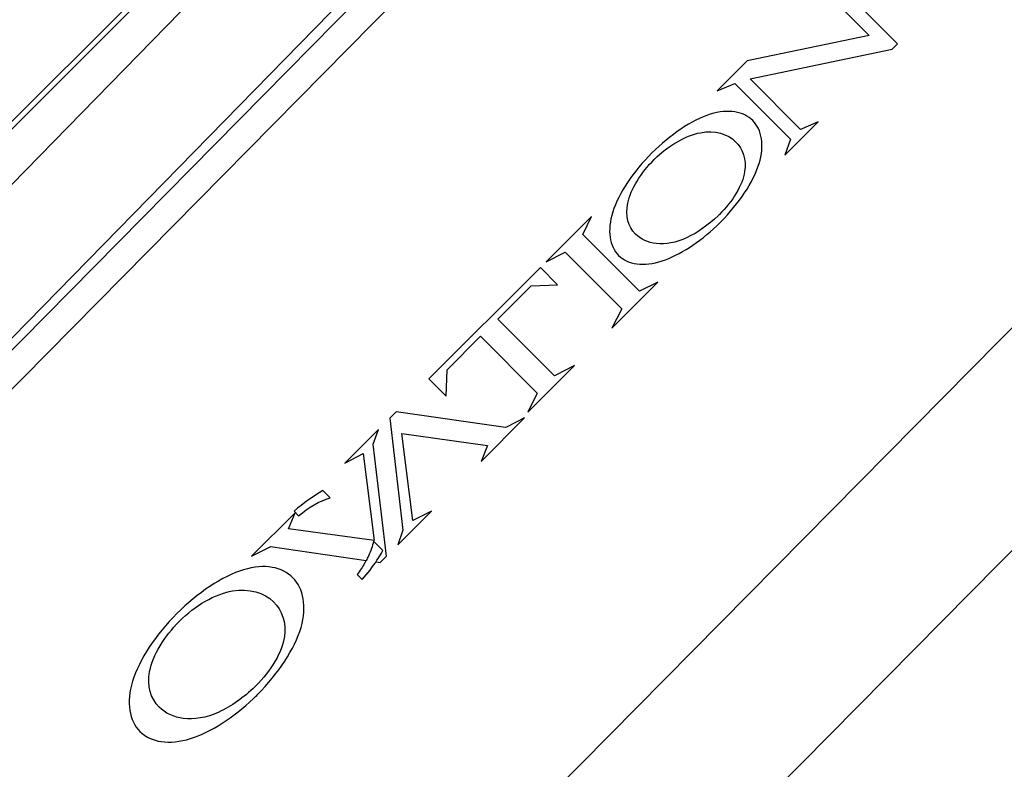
# Paper-space layout 'Sheet' of a CAD drawing. Header units: inches. Extents: x 0.2 to 10.8, y 0.2 to 8.3.
# Tile 541 of 545: x 9.996 to 10.397, y 6.617 to 6.922. Entities that reach past the tile are written whole.
import ezdxf

# ---------------------------------------------------------------- set-up
doc = ezdxf.new("R2010")
doc.units = ezdxf.units.IN
doc.header["$MEASUREMENT"] = 0
doc.layers.get('0').update_dxf_attribs({"lineweight": 5})
doc.styles.add('My Text', font='tahoma.ttf')
doc.dimstyles.new('My Dimension - mm [in] (ANSI)$0', dxfattribs={"dimtxt": 0.12, "dimasz": 0.09842519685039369, "dimexe": 0.125, "dimexo": 0.06299999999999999, "dimgap": 0.03149606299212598, "dimtad": 0, "dimlfac": 250, "dimzin": 4, "dimdsep": 46, "dimtxsty": 'My Text', "dimblk": 'Filled-1', "dimcen": 0.09, "dimclrd": 1, "dimclre": 1, "dimclrt": 1, "dimadec": 1, "dimazin": 1, "dimtfac": 1, "dimtofl": 0, "dimtmove": 0, "dimatfit": 3, "dimfxl": 1, "dimtolj": 1, "dimtzin": 4, "dimlwd": -1, "dimlwe": -1, "dimarcsym": 0})

# ---------------------------------------------------------------- blocks, each defined once
blk = doc.blocks.new('*D11')
at = {"color": 1, "true_color": 0xff0000}
for p, q in [((10.62197169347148, 6.868953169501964), (10.62197169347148, 5.332491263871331)), ((8.790261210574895, 6.233465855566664), (8.790261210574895, 5.332491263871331)), ((8.691836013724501, 5.457491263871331), (8.593410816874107, 5.457491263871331)), ((10.72039689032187, 5.457491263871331), (10.81882208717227, 5.457491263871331))]:
    blk.add_line(p, q, dxfattribs=at)
at = {"layer": 'Defpoints', "color": 0}
for p in [(10.62197169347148, 6.931953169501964), (8.790261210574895, 6.296465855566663), (10.62197169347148, 5.457491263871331)]:
    blk.add_point(p, dxfattribs=at)
at = {"color": 1, "true_color": 0xff0000, "insert": (9.671286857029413, 5.457491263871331), "char_height": 0.12, "attachment_point": 5, "style": 'My Text'}
blk.add_mtext('\\A1;457.93 mm [18.029 in]', dxfattribs=at)
blk = doc.blocks.new('Filled-1')

psp = doc.layouts.new('Sheet')

# ---------------------------------------------------------------- linework, layer by layer
at = {"color": 0, "linetype": 'ByBlock', "lineweight": -3}
for p, q in [((9.65793144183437, 6.546089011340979), (10.31640321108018, 7.204560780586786)), ((9.659449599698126, 6.544570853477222), (10.31792136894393, 7.20304262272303)), ((9.674680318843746, 6.529340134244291), (10.32625189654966, 7.196938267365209)), ((10.33499444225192, 7.142455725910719), (9.705302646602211, 6.498717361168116)), ((10.33648763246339, 7.136352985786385), (9.743798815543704, 6.535219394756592)), ((9.756201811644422, 6.531835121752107), (10.34234142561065, 7.126326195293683)), ((10.32852043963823, 6.937574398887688), (10.35365669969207, 6.912438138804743)), ((10.34211783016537, 6.915896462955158), (10.32446624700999, 6.933548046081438)), ((10.34211783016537, 6.915896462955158), (10.29234089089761, 6.905522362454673)), ((10.35143284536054, 6.91021428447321), (10.35365669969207, 6.912438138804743)), ((10.29351041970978, 6.898194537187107), (10.35143284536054, 6.91021428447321)), ((10.29234089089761, 6.905522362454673), (10.28005925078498, 6.893240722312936)), ((10.00328136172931, 6.394876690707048), (10.5016135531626, 6.899334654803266)), ((10.28005925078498, 6.893240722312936), (10.28730590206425, 6.896318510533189)), ((10.31001625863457, 6.873608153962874), (10.28730590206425, 6.896318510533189)), ((10.29351041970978, 6.898194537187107), (10.31411989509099, 6.8775850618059)), ((10.30764602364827, 6.867011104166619), (10.32131948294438, 6.88068456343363)), ((10.32131948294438, 6.88068456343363), (10.31411989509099, 6.8775850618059)), ((10.31001625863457, 6.873608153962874), (10.30764602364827, 6.867011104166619)), ((10.53897226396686, 6.846290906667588), (10.05871141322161, 6.3601264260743)), ((10.22892920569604, 6.842110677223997), (10.21043335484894, 6.823614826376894)), ((10.22532175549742, 6.834747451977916), (10.22892920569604, 6.842110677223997)), ((10.22532175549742, 6.834747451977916), (10.24843204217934, 6.811637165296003)), ((10.21043335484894, 6.823614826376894), (10.2181228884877, 6.827535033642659)), ((10.24121962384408, 6.804438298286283), (10.2181228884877, 6.827535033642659)), ((10.16264285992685, 6.775824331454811), (10.20804361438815, 6.821225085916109)), ((10.20804361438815, 6.821225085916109), (10.21505969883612, 6.81420900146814)), ((10.23721177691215, 6.796576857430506), (10.25596047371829, 6.815325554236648)), ((10.25596047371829, 6.815325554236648), (10.24843204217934, 6.811637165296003)), ((10.1906752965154, 6.80019032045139), (10.20432516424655, 6.813840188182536)), ((10.20432516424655, 6.813840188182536), (10.21505969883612, 6.81420900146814)), ((10.24121962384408, 6.804438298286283), (10.23721177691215, 6.796576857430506)), ((10.1906752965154, 6.80019032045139), (10.21379119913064, 6.77707441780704)), ((10.17002692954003, 6.779541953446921), (10.18367728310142, 6.793192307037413)), ((10.20679318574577, 6.770076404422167), (10.18367728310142, 6.793192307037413)), ((10.16965758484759, 6.768809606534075), (10.17002692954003, 6.779541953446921)), ((10.20296006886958, 6.762325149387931), (10.22196671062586, 6.781331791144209)), ((10.22196671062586, 6.781331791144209), (10.21437492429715, 6.777323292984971)), ((10.16965758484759, 6.768809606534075), (10.16264285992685, 6.775824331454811)), ((10.21437492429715, 6.777323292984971), (10.21379119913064, 6.77707441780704)), ((10.20654433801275, 6.769492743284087), (10.20296006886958, 6.762325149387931)), ((10.20679318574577, 6.770076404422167), (10.20654433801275, 6.769492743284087)), ((10.14923375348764, 6.762415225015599), (10.14667512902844, 6.759856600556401)), ((10.19385204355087, 6.755967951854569), (10.14923375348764, 6.762415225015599)), ((10.14667512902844, 6.759856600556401), (10.1520225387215, 6.714167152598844)), ((10.18391901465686, 6.742202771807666), (10.20161276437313, 6.759896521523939)), ((10.20161276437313, 6.759896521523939), (10.19430957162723, 6.75617663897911)), ((10.14206399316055, 6.755245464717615), (10.12833950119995, 6.741520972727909)), ((10.13995013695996, 6.749272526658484), (10.14206399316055, 6.755245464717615)), ((10.19430957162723, 6.75617663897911), (10.19385204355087, 6.755967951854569)), ((10.15161637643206, 6.753553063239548), (10.18655519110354, 6.748693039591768)), ((10.15610268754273, 6.718049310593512), (10.15161637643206, 6.753553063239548)), ((10.1452972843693, 6.703581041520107), (10.13995013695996, 6.749272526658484)), ((10.18655519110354, 6.748693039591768), (10.18391901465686, 6.742202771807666)), ((10.12833950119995, 6.741520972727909), (10.13587074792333, 6.745389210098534)), ((10.13587074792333, 6.745389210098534), (10.14035717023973, 6.709885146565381)), ((10.11942377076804, 6.730264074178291), (10.12237059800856, 6.72731724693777)), ((10.10805421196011, 6.721235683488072), (10.09035845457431, 6.703539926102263)), ((10.10541682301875, 6.714744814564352), (10.10805421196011, 6.721235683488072)), ((10.10767012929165, 6.721840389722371), (10.10947727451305, 6.720033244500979)), ((10.14990898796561, 6.708192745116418), (10.16363187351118, 6.721915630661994)), ((10.16363187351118, 6.721915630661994), (10.15610268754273, 6.718049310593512)), ((10.14035717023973, 6.709885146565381), (10.10541682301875, 6.714744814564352)), ((10.1520225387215, 6.714167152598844), (10.14990898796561, 6.708192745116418)), ((10.09035845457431, 6.703539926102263), (10.09766284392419, 6.707262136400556)), ((10.09766284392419, 6.707262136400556), (10.09812065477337, 6.707469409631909)), ((10.09812065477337, 6.707469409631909), (10.13707867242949, 6.701840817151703)), ((10.14003285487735, 6.709654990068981), (10.14388753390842, 6.705800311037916)), ((10.14273923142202, 6.701022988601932), (10.1452972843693, 6.703581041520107)), ((10.14106368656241, 6.701265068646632), (10.14273923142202, 6.701022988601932)), ((10.13547393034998, 6.694036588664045), (10.13341361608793, 6.696096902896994))]:
    psp.add_line(p, q, dxfattribs=at)
for centre, radius, start, end in [((10.08764006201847, 6.737707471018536), 0.06466876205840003, 326.3371614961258, 329.4126573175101), ((10.0925002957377, 6.734799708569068), 0.05900519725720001, 329.441811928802, 330.562627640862), ((10.10093820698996, 6.721173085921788), 0.04098622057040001, 329.9383403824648, 331.8284533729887)]:
    psp.add_arc(centre, radius, start, end, dxfattribs=at)
for points, knots in [([(10.2799432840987, 6.838268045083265), (10.28050778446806, 6.838803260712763), (10.28851238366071, 6.846610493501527), (10.30069135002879, 6.864603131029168), (10.29717398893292, 6.88363490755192), (10.27829776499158, 6.88732095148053), (10.26086715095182, 6.875246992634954), (10.25355046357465, 6.867980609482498)], [0, 0, 0, 0, 0.0187013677, 0.2683806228, 0.5109170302, 0.7517111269, 1, 1, 1, 1]), ([(10.25442354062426, 6.86527267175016), (10.2600606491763, 6.870893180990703), (10.27354955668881, 6.878947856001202), (10.28901976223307, 6.874385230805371), (10.29376815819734, 6.860240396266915), (10.28643724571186, 6.84815650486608), (10.28063695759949, 6.842509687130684), (10.28050084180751, 6.842378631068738)], [0, 0, 0, 0, 0.2645007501, 0.5116820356, 0.7336812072, 0.9937931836, 1, 1, 1, 1]), ([(10.25355046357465, 6.867980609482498), (10.25354774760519, 6.867977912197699), (10.24591820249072, 6.860399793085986), (10.23410863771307, 6.842942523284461), (10.23729056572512, 6.823421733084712), (10.2559808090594, 6.820497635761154), (10.27288663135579, 6.831578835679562), (10.2799392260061, 6.838264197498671), (10.2799432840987, 6.838268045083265)], [0, 0, 0, 0, 9.21232e-05, 0.2588084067, 0.5126353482, 0.7664799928, 0.9998656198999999, 1, 1, 1, 1]), ([(10.28050084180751, 6.842378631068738), (10.28049728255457, 6.842375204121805), (10.27668044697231, 6.838701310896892), (10.26734954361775, 6.832053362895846), (10.25520367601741, 6.829857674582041), (10.24482992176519, 6.834624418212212), (10.24114643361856, 6.84721405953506), (10.24904009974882, 6.859905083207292), (10.25442354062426, 6.86527267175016)], [0, 0, 0, 0, 0.0001622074, 0.1739145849, 0.3566196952, 0.5215742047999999, 0.7475469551, 1, 1, 1, 1]), ([(10.14003285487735, 6.709654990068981), (10.13961578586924, 6.707694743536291), (10.13873340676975, 6.705095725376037), (10.13737953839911, 6.702402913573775), (10.13706911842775, 6.701822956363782)], [0, 0, 0, 0, 0.7853740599, 1, 1, 1, 1]), ([(10.09108266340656, 6.645491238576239), (10.0916868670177, 6.64606553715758), (10.10075199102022, 6.654923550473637), (10.11442420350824, 6.675439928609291), (10.11010001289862, 6.697630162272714), (10.08832610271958, 6.702133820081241), (10.06827659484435, 6.688509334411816), (10.05993448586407, 6.680195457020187)], [0, 0, 0, 0, 0.01772177, 0.2690511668, 0.5114673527, 0.7538835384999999, 1, 1, 1, 1]), ([(10.06093197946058, 6.677029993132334), (10.06739856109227, 6.683505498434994), (10.08289856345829, 6.692499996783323), (10.10078864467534, 6.68708963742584), (10.10657245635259, 6.670634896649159), (10.09824363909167, 6.656735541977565), (10.09178433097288, 6.650403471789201), (10.09169760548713, 6.650319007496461)], [0, 0, 0, 0, 0.2666469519, 0.5156248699, 0.7380165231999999, 0.9964963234, 1, 1, 1, 1]), ([(10.05993448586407, 6.680195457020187), (10.0512996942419, 6.671589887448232), (10.03782668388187, 6.651313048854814), (10.0418220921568, 6.628894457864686), (10.06360519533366, 6.625275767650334), (10.08300934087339, 6.63781887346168), (10.09107877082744, 6.645487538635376), (10.09108266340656, 6.645491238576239)], [0, 0, 0, 0, 0.2546527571, 0.5082694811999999, 0.7634268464, 0.9998858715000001, 1, 1, 1, 1]), ([(10.09169760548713, 6.650319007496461), (10.09169399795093, 6.650315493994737), (10.08728277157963, 6.646020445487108), (10.07655299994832, 6.638459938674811), (10.06255868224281, 6.636021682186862), (10.05032403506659, 6.641862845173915), (10.04587440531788, 6.65625650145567), (10.05483868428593, 6.670928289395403), (10.06093197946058, 6.677029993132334)], [0, 0, 0, 0, 0.0001456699, 0.1780918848, 0.3610905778, 0.5228557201, 0.7488735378, 1, 1, 1, 1])]:
    psp.add_open_spline(points, degree=3, knots=knots, dxfattribs=at)
for points in [[(10.11942377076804, 6.730264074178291), (10.11549442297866, 6.728059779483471), (10.11148943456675, 6.72518219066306), (10.10767012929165, 6.721840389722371)], [(10.10947727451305, 6.720033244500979), (10.11360208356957, 6.723459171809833), (10.11816901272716, 6.726095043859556), (10.12237059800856, 6.72731724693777)], [(10.13641124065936, 6.700641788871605), (10.13552858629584, 6.699115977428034), (10.13451809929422, 6.697587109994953), (10.13341361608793, 6.696096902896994)], [(10.13547393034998, 6.694036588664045), (10.13768531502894, 6.69657785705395), (10.13970515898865, 6.699216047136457), (10.14146476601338, 6.701861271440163)]]:
    psp.add_open_spline(points, degree=3, dxfattribs=at)

# ---------------------------------------------------------------- dimensions: what is measured, and where the dimension line sits
dim = psp.add_linear_dim(base=(10.62197169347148, 5.457491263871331), p1=(8.790261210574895, 6.296465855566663), p2=(10.62197169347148, 6.931953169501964), dimstyle='My Dimension - mm [in] (ANSI)$0', override={"dimpost": ' mm'})
dim.commit()
dim.dimension.update_dxf_attribs({"geometry": '*D11', "text_midpoint": (9.671286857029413, 5.457491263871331), "dimtype": 160})

doc.saveas('drawing.dxf')
